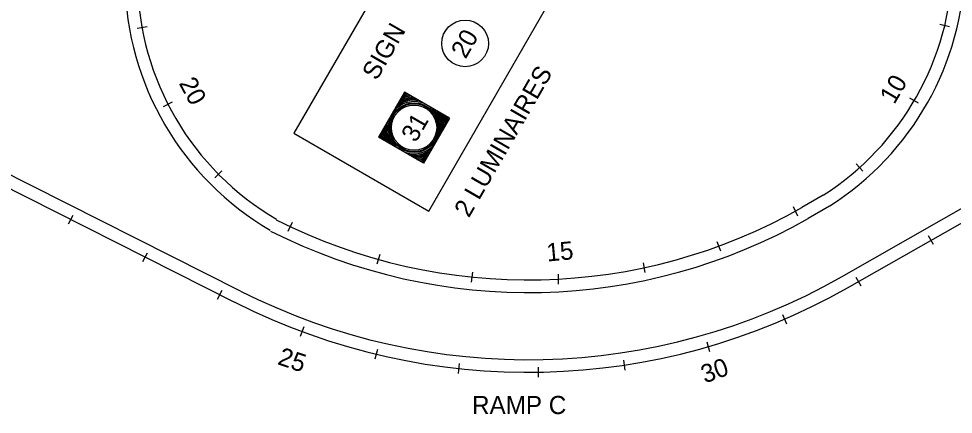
# Model space of a CAD drawing. Extents: x 36 to 2622, y -5330 to 219.
# Drawn here: x 314.8 to 469.4, y -5127.4 to -5062 of the extents above; entities that cross this region are included whole.
import ezdxf

# ---------------------------------------------------------------- set-up
doc = ezdxf.new("R2010")
doc.units = 0
doc.layers.add('2', color=7, linetype='Continuous')

msp = doc.modelspace()

# ---------------------------------------------------------------- linework, layer by layer
at = {"layer": '2'}
for p, q in [((336.03, -5063.37), (334.39, -5063.66)), ((467.17, -5062.9), (468.78, -5063.29)), ((338.74, -5076.52), (340.22, -5075.78)), ((463.65, -5075.97), (462.21, -5075.14)), ((351.49, -5107.05), (311.01, -5086.63)), ((348.42, -5087.14), (347.24, -5088.3)), ((453.32, -5086.01), (454.44, -5087.24)), ((350.56, -5108.91), (310.08, -5088.49)), ((450.88, -5104.69), (478.36, -5089.04)), ((447.86, -5091.19), (444.34, -5093.24)), ((451.91, -5106.49), (479.33, -5090.88)), ((442.92, -5093.08), (443.64, -5094.58)), ((448.91, -5092.99), (445.39, -5095.04)), ((323.03, -5095.95), (323.79, -5094.48)), ((359.37, -5097.15), (360.1, -5095.66)), ((465.22, -5097.85), (466.05, -5099.29)), ((430.26, -5098.85), (430.88, -5100.39)), ((335.36, -5102.17), (336.12, -5100.7)), ((374.52, -5101.01), (374.06, -5102.61)), ((418.07, -5102.37), (418.37, -5104)), ((389.87, -5103.91), (389.65, -5105.55)), ((404.01, -5104.24), (404.05, -5105.9)), ((453.26, -5104.77), (454.09, -5106.2)), ((347.69, -5108.39), (348.45, -5106.92)), ((441.14, -5110.94), (441.79, -5112.47)), ((361.96, -5112.98), (361.37, -5114.53)), ((374.13, -5116.68), (373.73, -5118.29)), ((428.6, -5115.45), (429.06, -5117.04)), ((387.68, -5119.03), (387.49, -5120.68)), ((400.7, -5119.62), (400.72, -5121.28)), ((414.83, -5118.46), (415.08, -5120.1))]:
    msp.add_line(p, q, dxfattribs=at)
msp.add_lwpolyline([(382.64, -5093.84), (401.94, -5060.39), (379.65, -5047.52), (360.34, -5080.96)], close=True, dxfattribs=at)
for points in [[(378.63, -5074.17), (374.34, -5081.6)], [(386.06, -5078.46), (378.63, -5074.17)], [(386.06, -5078.46), (381.77, -5085.9)], [(381.77, -5085.9), (374.34, -5081.6)]]:
    msp.add_lwpolyline(points, dxfattribs=at)
for centre, radius in [((388.65, -5066.1), 3.86), ((380.2, -5080.03), 4.12), ((380.2, -5080.03), 3.95), ((380.2, -5080.03), 3.74)]:
    msp.add_circle(centre, radius, dxfattribs=at)
for centre, radius, start, end in [((422.96, -5052.11), 48.42, 302.5087, 54.6076), ((380.79, -5055.14), 48.42, 121.9999, 239.7607), ((422.96, -5052.11), 46.34, 302.5087, 54.6076), ((380.79, -5055.14), 46.34, 121.9999, 239.7607), ((380.2, -5080.03), 5.26, 95.3377, 114.7487), ((380.2, -5080.03), 5.44, 98.0414, 112.0368), ((380.2, -5080.03), 5.62, 100.231, 109.8414), ((380.2, -5080.03), 5.8, 102.2801, 107.7872), ((380.2, -5080.03), 4.32, 66.9038, 143.621), ((380.2, -5080.03), 4.53, 78.7747, 131.406), ((380.2, -5080.03), 4.73, 84.969, 125.1626), ((380.2, -5080.03), 4.88, 88.6036, 121.5088), ((380.2, -5080.03), 5.06, 92.1022, 117.9954), ((380.2, -5080.03), 4.32, 336.9038, 53.0962), ((380.2, -5080.03), 4.53, 348.7747, 41.2253), ((380.2, -5080.03), 4.73, 354.969, 35.031), ((380.2, -5080.03), 4.88, 358.6036, 31.3964), ((380.2, -5080.03), 5.06, 2.1022, 27.8978), ((380.2, -5080.03), 5.26, 5.3377, 24.6623), ((380.2, -5080.03), 5.44, 8.0414, 21.9586), ((380.2, -5080.03), 4.53, 168.594, 221.406), ((380.2, -5080.03), 4.32, 156.379, 233.621), ((380.2, -5080.03), 5.62, 10.231, 19.769), ((380.2, -5080.03), 5.8, 12.2801, 17.7199), ((380.2, -5080.03), 5.62, 190.1586, 199.8414), ((380.2, -5080.03), 5.44, 187.9632, 202.0368), ((380.2, -5080.03), 5.26, 185.2513, 204.7486), ((380.2, -5080.03), 5.06, 182.0046, 207.9954), ((380.2, -5080.03), 4.88, 178.4912, 211.5088), ((380.2, -5080.03), 4.73, 174.8374, 215.1626), ((380.2, -5080.03), 5.8, 192.2128, 197.7872), ((380.2, -5080.03), 4.32, 246.379, 323.0962), ((380.2, -5080.03), 4.53, 258.594, 311.2253), ((380.2, -5080.03), 4.73, 264.8374, 305.031), ((380.2, -5080.03), 4.88, 268.4912, 301.3964), ((380.2, -5080.03), 5.06, 272.0046, 297.8978), ((380.2, -5080.03), 5.26, 275.2513, 294.6623), ((380.2, -5080.03), 5.44, 277.9632, 291.9586), ((380.2, -5080.03), 5.62, 280.1586, 289.769), ((380.2, -5080.03), 5.8, 282.2128, 287.7199)]:
    msp.add_arc(centre, radius, start, end, dxfattribs=at)
for major_axis, ratio, start_param in [((58.75, -71.48), 0.992405, 5.130512), ((60.07, -73.09), 0.992572, 5.130512), ((67.12, -81.67), 0.993353, 5.130512), ((68.44, -83.27), 0.993481, 5.130466)]:
    msp.add_ellipse((398.38, -5012.96), major_axis=major_axis, ratio=ratio, start_param=start_param, end_param=6.114022, dxfattribs=at)

# ---------------------------------------------------------------- texts
for s, height, rotation, p in [('SIGN', 2.995, 60, (374.02, -5072.38)), ('20', 2.995, 60, (388.72, -5068.79)), ('2 LUMINAIRES', 2.9955, 60, (389.26, -5095.05)), ('20', 2.996, 298.3014, (341.24, -5072.68)), ('10', 2.996, 59.4161, (459.62, -5076.3)), ('31', 2.995, 60, (380.49, -5082.63)), ('15', 2.996, 5.252, (402.23, -5102.17)), ('25', 2.996, 341.099, (357.47, -5119.1)), ('30', 2.996, 19.9043, (428.3, -5122.33))]:
    msp.add_text(s, height=height, rotation=rotation, dxfattribs=at).set_placement(p)
msp.add_text('RAMP C', height=2.996, dxfattribs=at).set_placement((389.79, -5127.38))

doc.saveas('drawing.dxf')
